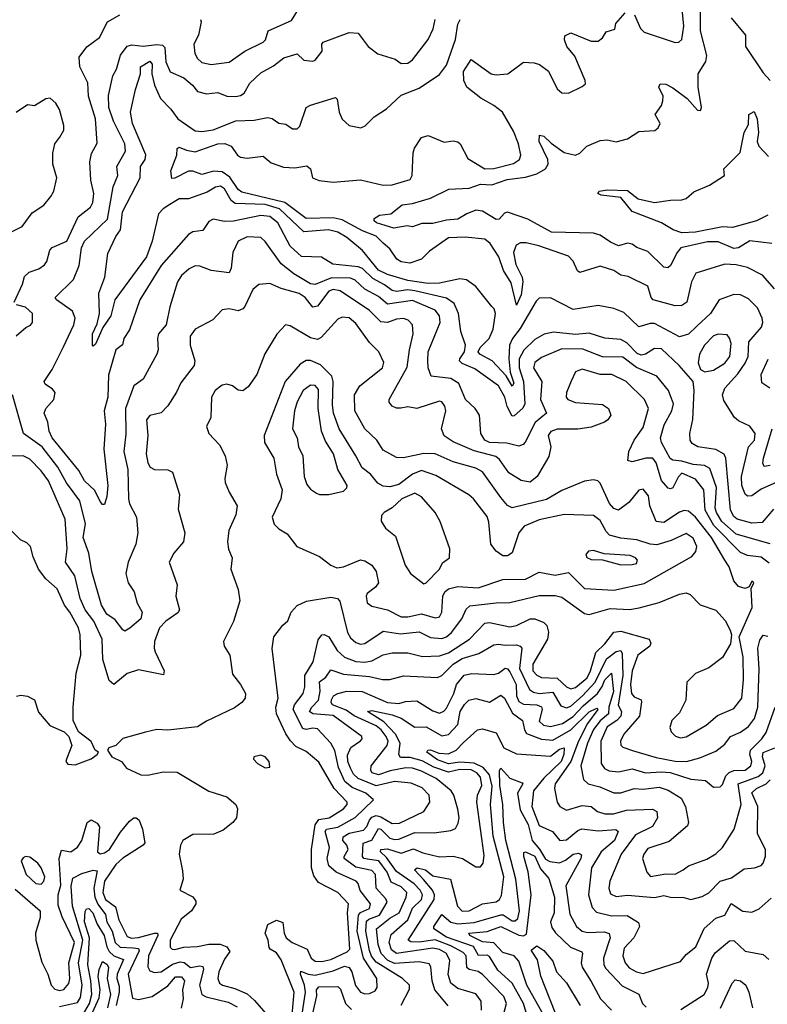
# Model space of a CAD drawing. Extents: x 1603745 to 1745082, y 385868 to 533966.
# Tile 444 of 646: x 1708190 to 1711493, y 450701 to 455054. Entities that reach past the tile are written whole.
import ezdxf

# ---------------------------------------------------------------- set-up
doc = ezdxf.new("R2010")
doc.units = 0

msp = doc.modelspace()

# ---------------------------------------------------------------- linework, layer by layer
at = {"layer": '0CON20XD'}
for points in [[(1710905.5, 455075.5), (1710931.9, 455015), (1710948.3, 454998.3), (1711085, 454952.5), (1711102.5, 454955), (1711115, 454966.7), (1711124.7, 455025), (1711106.9, 455205)], [(1708988.6, 455055), (1708991.9, 455045), (1708980, 454985), (1708959.7, 454945), (1708962.9, 454905), (1708975, 454882.1), (1708994.5, 454865), (1709035, 454856.1), (1709115, 454866.2), (1709184.8, 454915.2), (1709265, 454954.1), (1709276.2, 454965), (1709286.9, 455005), (1709390.4, 455049.6), (1709436, 455124)], [(1708165.8, 453805), (1708202.4, 453885), (1708211.3, 453918.7), (1708232.2, 453937.7), (1708275, 453951.8), (1708299.4, 453970.6), (1708310, 453985), (1708323.6, 454035), (1708333.3, 454046.7), (1708398.2, 454075), (1708448.3, 454181.7), (1708502.5, 454225), (1708512.4, 454245), (1708516.9, 454285), (1708504.6, 454345), (1708499.2, 454425), (1708507.4, 454462.6), (1708532.8, 454507.2), (1708524.8, 454615), (1708494.1, 454715), (1708491.3, 454775), (1708456.2, 454845), (1708452, 454888), (1708486.7, 454933.3), (1708542.5, 454975), (1708578, 455045), (1708632.5, 455075)], [(1709300.9, 454420.9), (1709355, 454401.9), (1709405, 454398.9), (1709457.7, 454407.7), (1709474.7, 454395), (1709482.9, 454355), (1709512.7, 454342.7), (1709575, 454335.7), (1709695, 454345.2), (1709795, 454322.3), (1709835, 454323.2), (1709915, 454348), (1709924.4, 454365.6), (1709928, 454465), (1709934.1, 454485.9), (1709965, 454532.5), (1709995, 454541.4), (1710065, 454512.2), (1710105, 454518.1), (1710125, 454514.3), (1710135.7, 454505), (1710170.3, 454440.3), (1710244.1, 454394.1), (1710285, 454395.6), (1710371.4, 454418.6), (1710397.7, 454435), (1710403.4, 454455), (1710393.7, 454505), (1710370.7, 454560.7), (1710322.2, 454645), (1710285, 454674.3), (1710226.7, 454706.7), (1710165.3, 454755), (1710152.7, 454785), (1710150.7, 454825), (1710185, 454877.1), (1710272.9, 454815), (1710295, 454810.5), (1710346.7, 454815), (1710415, 454865.5), (1710462.8, 454862.8), (1710486.2, 454855), (1710525.5, 454825.5), (1710565, 454748.8), (1710585, 454730), (1710615, 454728.8), (1710675, 454758), (1710689.1, 454770.9), (1710688.1, 454785), (1710642.2, 454892.2), (1710606.7, 454935), (1710597.1, 454965), (1710598.1, 454981.9), (1710625, 454995.8), (1710715, 454959.5), (1710745, 454959.5), (1710765, 454973.1), (1710780.5, 454999.5), (1710818.7, 455011.3), (1710823.3, 455036.7), (1710865, 455084.3)], [(1711512.5, 454065), (1711415, 454075.8), (1711365, 454045.6), (1711345, 454041.8), (1711275, 454071.2), (1711228.3, 454071.7), (1711110.5, 454045), (1711093.8, 454025), (1711065, 453966.5), (1711053.1, 453956.9), (1711035, 453959.6), (1710965, 454028.5), (1710916.3, 454046.3), (1710895, 454061.5), (1710875, 454065.3), (1710835, 454054.3), (1710800.5, 454070.5), (1710755, 454100.8), (1710725, 454110.7), (1710540, 454115), (1710435, 454172.3), (1710345, 454203.5), (1710331.2, 454198.8), (1710307.9, 454172.1), (1710295, 454170.6), (1710235, 454207.8), (1710205, 454211.8), (1710165, 454196.1), (1710125, 454171.3), (1710075, 454167.4), (1710015, 454152.9), (1709967.1, 454152.9), (1709925, 454137.9), (1709902.2, 454142.2), (1709842.3, 454132.3), (1709766.7, 454155), (1709755.7, 454165), (1709756.2, 454175), (1709780, 454190), (1709830, 454195), (1709880, 454235), (1709925, 454241.8), (1710004.7, 454265.3), (1710085.3, 454304.7), (1710175, 454308.7), (1710225, 454327.3), (1710275, 454323.7), (1710343.2, 454346.8), (1710425, 454356.9), (1710475, 454372.9), (1710513.3, 454395), (1710524.1, 454415), (1710522.9, 454435), (1710485.5, 454515), (1710486.1, 454543.9), (1710505, 454539.4), (1710537.7, 454507.7), (1710595, 454466.5), (1710645, 454454.5), (1710665, 454463.3), (1710695, 454494.4), (1710755, 454519.2), (1710785, 454522.5), (1710825, 454514.3), (1710875, 454527.5), (1710925, 454560), (1710995.7, 454564.3), (1711010, 454575), (1711020, 454595), (1710997.5, 454635), (1711025, 454673.8), (1711031.5, 454695), (1711033.3, 454715), (1711013.2, 454755), (1711019.1, 454770.9), (1711045, 454768.2), (1711075, 454752.2), (1711138.1, 454705), (1711185, 454654.2), (1711198.3, 454651.7), (1711202, 454665), (1711187.5, 454755), (1711186.9, 454815), (1711220.6, 454869.4), (1711225.2, 454894.8), (1711197.6, 455005), (1711198, 455105)], [(1708746.6, 454456.6), (1708688, 454595), (1708679.3, 454645), (1708701.2, 454745), (1708723.9, 454815), (1708723.5, 454845), (1708765, 454870), (1708775, 454856.7), (1708774.2, 454815), (1708785.5, 454765), (1708811.4, 454705), (1708858.2, 454658.2), (1708888.7, 454615), (1708965, 454561.9), (1708995, 454559.4), (1709045, 454566.6), (1709145, 454606.9), (1709225, 454610), (1709285, 454621.9), (1709305, 454616.7), (1709335, 454596.5), (1709365, 454591.5), (1709395, 454570.6), (1709415, 454571.4), (1709427, 454583), (1709456, 454665), (1709474, 454676), (1709585, 454710), (1709592.2, 454702.2), (1709601.9, 454645), (1709614.6, 454614.6), (1709645.5, 454585.5), (1709697.5, 454575), (1709716.7, 454585), (1709756, 454625), (1709810.4, 454659.6), (1709875, 454720.5), (1709955, 454750.4), (1710045, 454811.1), (1710075, 454852.5), (1710114.5, 454965.5), (1710125.4, 455034.6), (1710135.6, 455055)], [(1708796.2, 454943.8), (1708820.5, 454940.5), (1708830.8, 454930.9), (1708835, 454868), (1708855, 454822.7), (1708915, 454797.1), (1708952.7, 454765), (1708975.8, 454735.8), (1709015, 454726), (1709065, 454732), (1709105, 454715.9), (1709145, 454714.7), (1709165, 454718.3), (1709181, 454729), (1709206.5, 454773.5), (1709255, 454818.8), (1709310.4, 454849.6), (1709357.5, 454885), (1709415, 454903.1), (1709445, 454874.4), (1709485, 454870), (1709495.8, 454875), (1709525.6, 454914.4), (1709524.3, 454945), (1709530, 454955), (1709645, 454996.5), (1709685, 454994.2), (1709729.4, 454935), (1709772.4, 454902.4), (1709848.7, 454878.7), (1709875, 454859.4), (1709905, 454862.3), (1709925, 454876.7), (1709994.4, 454965.6), (1710017.2, 455012.7), (1710024.8, 455055.2)], [(1711332.6, 455062.6), (1711396.2, 454985), (1711396.4, 454935), (1711475, 454818.2), (1711504.7, 454785)], [(1711519.7, 452890.3), (1711469.5, 452830.5), (1711425, 452828.2), (1711360, 452845), (1711345, 452856.9), (1711330.3, 452885), (1711309.2, 453115), (1711302.5, 453132.5), (1711265, 453153.4), (1711186, 453166), (1711160.4, 453180.4), (1711151.5, 453195), (1711150.3, 453225), (1711164.1, 453285.9), (1711169.7, 453415), (1711164.6, 453454.6), (1711103.2, 453525), (1711025, 453598.4), (1710995, 453600.3), (1710954.2, 453575.8), (1710935, 453570.9), (1710918.4, 453578.4), (1710871.6, 453625), (1710845, 453639.8), (1710775, 453645.9), (1710705, 453668.6), (1710645, 453662.5), (1710548.3, 453671.7), (1710507, 453663), (1710465, 453639.7), (1710416.5, 453593.5), (1710396, 453555), (1710396, 453515), (1710415.7, 453455), (1710421, 453355), (1710413.2, 453336.8), (1710375, 453302.2), (1710365, 453300.6), (1710343.6, 453343.6), (1710333.3, 453385), (1710305, 453435.2), (1710201, 453511), (1710144.4, 453534.4), (1710132.8, 453545), (1710133.7, 453555), (1710154.8, 453585), (1710158.7, 453615), (1710138.5, 453675), (1710128.4, 453755), (1710109.4, 453799.4), (1710075, 453822.2), (1709935.2, 453855.2), (1709905, 453859.9), (1709855, 453852.5), (1709835, 453856.6), (1709802.1, 453882.1), (1709749.7, 453909.7), (1709705, 453953.7), (1709685, 453961.6), (1709572.6, 453972.6), (1709523.4, 454003.4), (1709435, 454006.5), (1709385, 454052.5), (1709329.8, 454155), (1709295, 454184.4), (1709255, 454188.2), (1709135, 454162.4), (1709095, 454162), (1709045, 454171.8), (1709025, 454161.4), (1708998.9, 454121.1), (1708955, 454116.5), (1708935, 454104.4), (1708815, 453966.9), (1708720.7, 453815), (1708675, 453683.3), (1708650.3, 453645), (1708643.4, 453616.6), (1708615, 453594.2), (1708581.7, 453481.7), (1708579.3, 453385), (1708563.5, 453325), (1708568.4, 453265), (1708562, 453155), (1708578.8, 452995), (1708575.5, 452945.5), (1708565, 452910), (1708555, 452911.2), (1708545, 452923.8), (1708522.2, 452972.2), (1708475.4, 453015), (1708450.5, 453060.5), (1708332.9, 453205), (1708319.3, 453235), (1708314.6, 453275), (1708298.5, 453315), (1708305.5, 453335), (1708340, 453375), (1708346.9, 453405), (1708335, 453420.9), (1708302, 453442), (1708297.8, 453455), (1708333, 453507), (1708381.2, 453605), (1708429.4, 453705), (1708434.2, 453735), (1708423.1, 453765), (1708351.8, 453815), (1708346.7, 453825), (1708426.8, 453905), (1708452.2, 453967.8), (1708463.4, 454045), (1708476.5, 454075), (1708578, 454172), (1708603.4, 454315), (1708624.1, 454365), (1708618.5, 454405), (1708656.9, 454473.1), (1708654.4, 454505), (1708604, 454605), (1708583.8, 454665), (1708582.1, 454717.9), (1708601.6, 454805), (1708617.1, 454835), (1708635, 454896.9), (1708665, 454936.2), (1708685, 454942.9), (1708735, 454936.5), (1708796.2, 454943.8)], [(1708145, 454111.1), (1708200, 454140), (1708245, 454199.2), (1708296, 454234), (1708327.8, 454272.2), (1708340.8, 454295), (1708353.3, 454355), (1708335.5, 454415.5), (1708336.4, 454463.6), (1708345.6, 454505), (1708367.5, 454535), (1708384.3, 454565), (1708384.2, 454585.8), (1708365, 454656.2), (1708349.2, 454685), (1708325, 454706.7), (1708305, 454703.3), (1708255, 454673.3), (1708225, 454676.7), (1708173.6, 454643.6)], [(1711495, 454189.1), (1711445.2, 454164.8), (1711338.8, 454135), (1711295, 454138.3), (1711174.8, 454115.2), (1711115, 454111.7), (1711076.2, 454125), (1711025.6, 454155.6), (1710896.4, 454206.4), (1710845, 454268.1), (1710758.7, 454278.7), (1710744, 454285), (1710749.2, 454295), (1710785, 454301.1), (1710875, 454299.2), (1710922.1, 454262.1), (1710995, 454245.7), (1711065, 454256.2), (1711115, 454256.8), (1711135, 454263.8), (1711167.7, 454292.3), (1711237.4, 454322.6), (1711304, 454365), (1711300, 454395), (1711373.2, 454466.8), (1711391.2, 454555), (1711410.3, 454589.7), (1711410.5, 454635), (1711435, 454647.5), (1711447.3, 454615), (1711454.3, 454555), (1711447.9, 454515), (1711454.8, 454494.8), (1711498.7, 454448.7)], [(1711523.9, 453863.9), (1711471.1, 453925), (1711405, 453958.7), (1711355, 453970.2), (1711305, 453973.1), (1711176.8, 453933.2), (1711157.8, 453895), (1711137.1, 453805), (1711115, 453790.4), (1711085, 453788.4), (1710989.1, 453815), (1710979.7, 453825), (1710965, 453875.5), (1710877.9, 453917.9), (1710845, 453923.8), (1710814, 453945), (1710755, 453963.8), (1710665, 453935.6), (1710653.9, 453943.9), (1710635, 453985.8), (1710615, 454007.8), (1710483.8, 454053.8), (1710427.8, 454067.8), (1710402, 454068), (1710383.3, 454056.7), (1710371.4, 454025), (1710381.1, 453971.1), (1710409.1, 453915), (1710412.9, 453895), (1710405, 453837.5), (1710385, 453791.2), (1710361, 453891), (1710327, 453945), (1710306.1, 454006.1), (1710268.7, 454065), (1710245, 454082.9), (1710157.8, 454092.2), (1710085, 454090), (1709999.7, 454030.3), (1709965.3, 453994.7), (1709913.1, 453976.9), (1709875, 453983.4), (1709855.3, 453995), (1709825, 454041.4), (1709796.1, 454066.1), (1709765, 454097.2), (1709705, 454120.3), (1709615, 454169.6), (1709575, 454177.6), (1709455, 454174.9), (1709361.1, 454245), (1709171.1, 454291.1), (1709155, 454303.8), (1709118.3, 454358.3), (1709085, 454380.5), (1709046.4, 454383.6), (1708995, 454370), (1708955, 454384.4), (1708935, 454384.5), (1708875, 454353.1), (1708862.1, 454352.1), (1708857.3, 454385), (1708883.6, 454455), (1708885.8, 454484.2), (1708895, 454490.8), (1708926.7, 454476.7), (1708965, 454469.8), (1709064.7, 454505.3), (1709096.4, 454506.4), (1709124.1, 454494.1), (1709152.1, 454455), (1709165, 454446.2), (1709195, 454441.4), (1709265, 454451.1), (1709300.9, 454420.9)], [(1711535, 453010), (1711465, 452978.3), (1711425, 452949.1), (1711405, 452947.5), (1711395, 452956.2), (1711379.5, 452995), (1711378.3, 453035), (1711410.3, 453165), (1711436.2, 453195), (1711438.8, 453225), (1711416.2, 453256.2), (1711365, 453280.4), (1711348.5, 453295), (1711300.9, 453370.9), (1711294.6, 453395), (1711305.3, 453425), (1711362.1, 453487.9), (1711394.4, 453535), (1711407.6, 453565), (1711410.6, 453629.4), (1711466.4, 453695), (1711472.9, 453715), (1711470, 453735), (1711449.3, 453779.3), (1711410.3, 453820.3), (1711375, 453838), (1711345, 453839.3), (1711280, 453815), (1711242, 453755), (1711181.6, 453698.4), (1711145, 453663.3), (1711105, 453652.2), (1710995, 453710.3), (1710975, 453710.8), (1710925, 453696.1), (1710859.5, 453759.5), (1710815, 453777.3), (1710745, 453789.6), (1710635, 453772.3), (1710535, 453824.4), (1710485, 453822.2), (1710471.2, 453808.8), (1710400.8, 453689.2), (1710367.7, 453645), (1710354.2, 453615), (1710350.3, 453555), (1710356.1, 453496.1), (1710373.1, 453446.9), (1710365, 453433.4), (1710339.3, 453479.3), (1710277, 453545), (1710223.3, 453575), (1710215.7, 453585), (1710224.8, 453605), (1710263.4, 453645), (1710281.5, 453685), (1710291.8, 453755), (1710285.6, 453775), (1710275.4, 453785.4), (1710204.5, 453875), (1710163.9, 453903.9), (1710135, 453908.8), (1710045, 453889), (1709995, 453887.7), (1709905, 453900.6), (1709815, 453927.9), (1709775, 453947.2), (1709703.7, 454033.7), (1709635, 454090.9), (1709595.6, 454115), (1709554.8, 454125.2), (1709445, 454115.6), (1709338.3, 454218.2), (1709275, 454237.5), (1709141.4, 454241.4), (1709124.1, 454254.1), (1709095, 454305.9), (1709077.2, 454317.2), (1709055, 454313.1), (1709018.1, 454291.9), (1708935, 454261.3), (1708895, 454261.9), (1708852.9, 454237.1), (1708823, 454217), (1708803.7, 454195), (1708775.7, 454075), (1708750, 454005), (1708610.3, 453815), (1708591.8, 453745), (1708557.4, 453692.6), (1708525, 453620), (1708515, 453610), (1708512, 453615), (1708511.4, 453665), (1708531.5, 453708.5), (1708542.3, 453755), (1708540, 453845), (1708566.6, 453915), (1708579.2, 454020.8), (1708614.1, 454095), (1708634.8, 454125.2), (1708644.4, 454205), (1708721.9, 454355), (1708724.1, 454405), (1708744.2, 454435), (1708746.6, 454456.6)], [(1711505, 452736.5), (1711355, 452779.1), (1711292.2, 452835), (1711267.9, 452875), (1711262.9, 452895), (1711267.9, 452985), (1711239.2, 453069.2), (1711215, 453083), (1711165, 453086.9), (1711115, 453102.5), (1711075, 453106.7), (1711064.3, 453114.3), (1711024.7, 453185), (1711021.1, 453205), (1711037.1, 453262.9), (1711071.6, 453325), (1711078.4, 453355), (1711056.2, 453415), (1711005, 453478.2), (1710915, 453516.4), (1710855, 453561.2), (1710765, 453562.7), (1710677.2, 453597.2), (1710585, 453599.1), (1710495, 453561), (1710465, 453537.9), (1710460.5, 453515), (1710496.2, 453455), (1710490.5, 453375), (1710517.7, 453315), (1710467.2, 453272.8), (1710423.2, 453186.8), (1710414.3, 453175.7), (1710395, 453168), (1710341.8, 453181.8), (1710265, 453184), (1710244.5, 453195), (1710226.7, 453225), (1710221.5, 453305), (1710202.2, 453335), (1710159.7, 453375), (1710130, 453445), (1710095, 453468.1), (1710008, 453478), (1709994.2, 453514.2), (1709993.3, 453545), (1709994.7, 453585), (1710048, 453715), (1710043.8, 453745), (1710025, 453769.3), (1709925, 453812.1), (1709815, 453795.6), (1709775, 453830.4), (1709715, 453861.9), (1709672.6, 453902.6), (1709651.6, 453911.6), (1709567.8, 453912.2), (1709495, 453883), (1709475, 453885.6), (1709400.9, 453930.9), (1709344.3, 453974.3), (1709275, 454073.5), (1709255, 454090.4), (1709195, 454094.1), (1709155.7, 454074.3), (1709131.1, 454025), (1709124.7, 453955), (1709115, 453934.6), (1709035, 453944.8), (1708985, 453964.2), (1708965, 453966), (1708938.1, 453951.9), (1708905, 453922.7), (1708887.3, 453895), (1708853.6, 453785), (1708836.6, 453705), (1708803.1, 453665), (1708798.5, 453645), (1708802.3, 453595), (1708796.2, 453575), (1708735.6, 453465), (1708693.5, 453435), (1708657, 453335), (1708659.1, 453220.9), (1708650, 453145), (1708667.8, 453065), (1708670.7, 452935), (1708675, 452914), (1708705.4, 452855), (1708711.2, 452785), (1708703.3, 452735), (1708669.7, 452655), (1708659.4, 452605), (1708668.8, 452565), (1708696.2, 452525), (1708708.9, 452475), (1708730.5, 452435), (1708724.3, 452405), (1708676.4, 452363.6), (1708655, 452350), (1708645, 452356), (1708611.1, 452401.1), (1708575, 452425.4), (1708551.9, 452465), (1708508.6, 452615), (1708495.2, 452695), (1708469.5, 452765), (1708481, 452825), (1708455, 452926.6), (1708396.2, 453006.2), (1708359, 453075), (1708288.4, 453165), (1708206.2, 453225), (1708157.5, 453395)], [(1711501.5, 452651.5), (1711465, 452678.4), (1711405, 452684.7), (1711375, 452698.4), (1711257.1, 452817.1), (1711218.3, 452885), (1711212.1, 452975), (1711175, 453022.9), (1711115, 453048.6), (1711098.5, 453031.5), (1711076, 452984), (1711065, 452979.6), (1711055, 452983.3), (1711025, 453016.9), (1711001.4, 453095), (1710986.4, 453115), (1710956, 453116), (1710895, 453099.2), (1710877.1, 453105), (1710880.4, 453145), (1710904.6, 453195), (1710945, 453251.4), (1710967.8, 453335), (1710949.6, 453375), (1710869.6, 453455), (1710805.2, 453485.2), (1710755, 453485.7), (1710675, 453509.5), (1710645, 453496.4), (1710626.5, 453456.5), (1710605.4, 453405), (1710604.7, 453385), (1710611.5, 453375), (1710645, 453361), (1710765, 453352.2), (1710790.6, 453335), (1710801.4, 453305), (1710788.6, 453285), (1710774, 453275), (1710715, 453252.3), (1710655, 453244.1), (1710565, 453244.3), (1710536, 453234), (1710524.7, 453215), (1710536.8, 453165), (1710527.6, 453122.4), (1710475.7, 453034.3), (1710445, 453009.1), (1710405, 453017.1), (1710350.3, 453050.3), (1710309.4, 453109.4), (1710293.1, 453123.1), (1710197.2, 453147.2), (1710105, 453187.8), (1710064.4, 453214.4), (1710053.5, 453245), (1710072.1, 453325), (1710067.9, 453345), (1710055, 453364.2), (1710045, 453367.5), (1709945, 453334.7), (1709905, 453341.9), (1709873.5, 453336.5), (1709855, 453336.2), (1709835, 453345.6), (1709822.4, 453362.4), (1709822.7, 453375), (1709902.2, 453517.8), (1709911.5, 453595), (1709928.8, 453665), (1709925.3, 453705.3), (1709905.6, 453725), (1709885, 453732.8), (1709855, 453730.6), (1709815, 453714.7), (1709785, 453718.4), (1709735, 453768.2), (1709605.5, 453855.5), (1709575, 453860.5), (1709555, 453853.9), (1709505, 453787.8), (1709485, 453782.3), (1709450.5, 453825), (1709425, 453844), (1709345, 453865.8), (1709295, 453887.7), (1709246.4, 453883.6), (1709219.2, 453860.8), (1709185, 453785.6), (1709175, 453775.5), (1709155, 453767.3), (1709115, 453776.2), (1709085, 453771.8), (1709042.9, 453727.1), (1708965.4, 453685), (1708942.3, 453655), (1708942.3, 453615), (1708963.8, 453545), (1708960, 453525), (1708901.6, 453448.4), (1708883, 453407), (1708843.8, 453346.2), (1708814.7, 453315.3), (1708765, 453303.8), (1708749.7, 453285), (1708756.2, 453216.2), (1708748.4, 453135), (1708755.2, 453095.2), (1708766.3, 453076.3), (1708785, 453065.4), (1708845, 453064.4), (1708865, 453053.3), (1708895.5, 452955), (1708890.6, 452890.6), (1708920, 452785), (1708913.5, 452745), (1708870.6, 452695), (1708850.8, 452655), (1708885.6, 452555), (1708879.5, 452505), (1708896.2, 452445), (1708888, 452432), (1708835, 452394.2), (1708807.8, 452365), (1708784.7, 452305), (1708783.2, 452275), (1708788.9, 452258.9), (1708827.5, 452175), (1708825, 452158), (1708715, 452179.2), (1708665, 452163.5), (1708605, 452114.4), (1708585, 452132.2), (1708556.7, 452225), (1708553.7, 452315), (1708516.8, 452395), (1708479.5, 452445), (1708456.7, 452495), (1708434, 452595), (1708392.2, 452655), (1708400, 452715), (1708390, 452845), (1708316.4, 453015), (1708285, 453059.6), (1708235, 453111.3), (1708205, 453125.3), (1708145, 453124.1)], [(1708173.6, 453656.4), (1708216.4, 453693.6), (1708236.9, 453703.1), (1708245.8, 453715), (1708245.7, 453755), (1708215, 453783.3), (1708175, 453792.9)], [(1709393.3, 450655), (1709401.8, 450755), (1709345, 450897.1), (1709325, 450928.5), (1709296.2, 450945), (1709292.7, 450952.7), (1709288, 450985), (1709273.8, 451015), (1709286.1, 451053.9), (1709325, 451073.3), (1709353, 451063), (1709358.9, 451015), (1709367.8, 450995), (1709393.6, 450975), (1709459.3, 450945), (1709478.1, 450905), (1709495, 450891.3), (1709525, 450889.9), (1709565, 450898.7), (1709637.3, 450932.7), (1709648, 450945), (1709638.4, 451105), (1709643.1, 451145), (1709595.5, 451195.5), (1709510.1, 451240.1), (1709489.1, 451269.1), (1709479.3, 451305), (1709479.6, 451385), (1709495.4, 451495), (1709511.8, 451518.2), (1709556.9, 451525), (1709620.3, 451565), (1709636.4, 451585), (1709636.3, 451595), (1709579.6, 451655), (1709511, 451771), (1709455, 451818.5), (1709410.3, 451840.3), (1709385.6, 451865.6), (1709365, 451896.9), (1709324.6, 451985), (1709321.5, 452015), (1709331.3, 452055), (1709305.7, 452274.3), (1709312, 452325), (1709352.5, 452377.5), (1709375, 452396.7), (1709389.2, 452435), (1709416.4, 452463.6), (1709457.1, 452482.9), (1709565, 452501.6), (1709594, 452495), (1709603.6, 452483.6), (1709637.6, 452345), (1709651.4, 452321.4), (1709675, 452301.2), (1709695, 452293.3), (1709715, 452295.9), (1709795, 452350.9), (1709871.8, 452338.2), (1709955, 452347.2), (1710005, 452322.6), (1710055, 452318.3), (1710075, 452325.3), (1710097.1, 452345), (1710143.8, 452405), (1710162.2, 452447.8), (1710177.9, 452462.1), (1710295, 452476.3), (1710355, 452476.8), (1710485, 452507.9), (1710555, 452508.8), (1710585, 452501.6), (1710685, 452428.5), (1710705, 452424.5), (1710798.8, 452451.2), (1710884.1, 452445.9), (1710926.9, 452453.1), (1711015, 452477.9), (1711105, 452514.6), (1711135, 452520), (1711152.5, 452512.5), (1711196.8, 452466.8), (1711265, 452442.9), (1711307.2, 452397.2), (1711328.6, 452355), (1711334.3, 452335), (1711330.8, 452295), (1711295.4, 452234.6), (1711235, 452189.2), (1711175, 452164.2), (1711136.9, 452125), (1711132.3, 452045), (1711105, 451990), (1711070.6, 451955), (1711062.2, 451925), (1711067.5, 451905), (1711086.6, 451886.6), (1711108.9, 451878.9), (1711135, 451882.9), (1711222.5, 451935), (1711272.7, 451977.3), (1711345, 452009.1), (1711380.9, 452055), (1711388, 452135), (1711386, 452236), (1711367.8, 452325), (1711425.2, 452454.8), (1711421.2, 452538.8), (1711433.8, 452565), (1711425, 452572), (1711412.7, 452547.3), (1711395, 452538.5), (1711365, 452547.5), (1711345, 452573.1), (1711324.8, 452635), (1711305, 452664), (1711246.1, 452765), (1711175, 452854.8), (1711145, 452881.1), (1711125, 452884), (1711105, 452877), (1711035, 452830.3), (1711001.9, 452835), (1710974, 452905), (1710968.6, 452948.6), (1710945, 452978.1), (1710925, 452974.4), (1710880.4, 452919.6), (1710835, 452885.8), (1710815, 452893.3), (1710795, 452915.6), (1710754.3, 453005), (1710744.5, 453014.5), (1710725, 453018.9), (1710685, 453013.6), (1710585, 452973.1), (1710517, 452933), (1710365, 452895.4), (1710345, 452906.1), (1710315, 452940.9), (1710235, 453055.3), (1710205, 453071.9), (1710105, 453098.7), (1710024.8, 453134.8), (1709975, 453136.3), (1709885, 453116.5), (1709855, 453118.5), (1709795, 453150.6), (1709768.1, 453195), (1709714.5, 453245), (1709671.1, 453325), (1709668.9, 453395), (1709691.8, 453435), (1709793.3, 453515), (1709798.8, 453538.8), (1709776.2, 453585), (1709735, 453626.7), (1709675, 453710.3), (1709645, 453735.3), (1709615, 453738.2), (1709595, 453729.2), (1709521.5, 453648.5), (1709505, 453640), (1709475, 453647), (1709385, 453701.1), (1709364.5, 453705.5), (1709326.4, 453663.6), (1709273.4, 453576.6), (1709236.9, 453485), (1709198.7, 453431.3), (1709175, 453412.5), (1709155.7, 453415.7), (1709130, 453435), (1709105, 453442.9), (1709085, 453438.1), (1709052.9, 453415), (1709036.7, 453385), (1709034.4, 453295), (1709015.8, 453255), (1709025, 453224), (1709072.5, 453175), (1709097.8, 453125), (1709106.9, 453085), (1709095.6, 453025), (1709098, 453008), (1709114.6, 452964.6), (1709150, 452905), (1709145.4, 452864.6), (1709113.1, 452795), (1709107.8, 452745), (1709112.8, 452712.8), (1709128.1, 452675), (1709123.3, 452625), (1709155.4, 452535.4), (1709163.1, 452485), (1709135, 452393.3), (1709090, 452305), (1709093.8, 452285), (1709117.5, 452245), (1709130.6, 452160.6), (1709166, 452115), (1709187.5, 452075), (1709186, 452055), (1709171.2, 452035), (1709138.1, 452011.9), (1709015, 451952.9), (1708975, 451927.3), (1708845, 451912.9), (1708795, 451916.4), (1708745.6, 451904.4), (1708645, 451875.7), (1708614.4, 451845.6), (1708583.3, 451835), (1708577.5, 451825), (1708597.5, 451795), (1708640, 451775), (1708661.2, 451745), (1708725.6, 451715.6), (1708755, 451713.5), (1708825, 451729.5), (1708885, 451726.7), (1709025, 451642.7), (1709105, 451618.9), (1709144, 451585), (1709152, 451565), (1709147.5, 451525), (1709132, 451505), (1709088.7, 451471.3), (1709047.3, 451452.7), (1708955, 451451.8), (1708910.6, 451425), (1708900.6, 451405), (1708894.4, 451365), (1708908.8, 451291.2), (1708912, 451255), (1708897.5, 451205), (1708955, 451176), (1708967.6, 451157.6), (1708968.6, 451145), (1708949.4, 451115), (1708902.9, 451077.1), (1708854.8, 450985), (1708855, 450954.2), (1708862.9, 450945), (1708875, 450942.8), (1708915, 450954.4), (1708975, 450956.7), (1709025, 450966.4), (1709075, 450966.7), (1709105.5, 450955.5), (1709118, 450935), (1709095, 450900.6), (1709070, 450845), (1709064.7, 450815), (1709072.9, 450795), (1709085.8, 450785), (1709140.8, 450770.8), (1709195, 450747.5), (1709227.8, 450717.8), (1709316.9, 450615)], [(1711216.7, 453496.7), (1711255, 453504), (1711304.7, 453535), (1711326.8, 453565), (1711332.6, 453622.6), (1711326, 453646), (1711315, 453660), (1711275, 453663.2), (1711255, 453656.5), (1711214.9, 453615.1), (1711193.8, 453575), (1711186.9, 453536.9), (1711197.7, 453507.7), (1711216.7, 453496.7)], [(1711504.3, 453425), (1711469.1, 453449.1), (1711465.3, 453485), (1711496.4, 453553.6)], [(1710025, 452409.5), (1710045, 452413.6), (1710054.2, 452435), (1710058.7, 452505), (1710068.8, 452525), (1710085, 452537.5), (1710125, 452548.4), (1710215, 452542.8), (1710325, 452578.7), (1710425, 452579.8), (1710485, 452611.7), (1710555, 452598.7), (1710615, 452610.6), (1710685, 452539), (1710815, 452532.1), (1710949.3, 452560.7), (1711158.7, 452681.3), (1711177.3, 452702.7), (1711182.1, 452725), (1711165, 452761.3), (1711135, 452782.8), (1711068, 452752), (1711005, 452732.5), (1710975, 452735.2), (1710916.2, 452753.8), (1710845, 452761.5), (1710795, 452774.8), (1710780.5, 452790.5), (1710755, 452839.7), (1710725, 452862.4), (1710595, 452865.9), (1710485, 452842.8), (1710418.2, 452815), (1710394.6, 452785.4), (1710365, 452696.9), (1710345, 452683.2), (1710325, 452683.4), (1710294.6, 452705), (1710271.6, 452735), (1710263, 452833), (1710255, 452856.9), (1710195.4, 452935), (1710173.8, 452953.8), (1710028.7, 453038.7), (1709965, 453061.5), (1709925, 453044.3), (1709865, 452999), (1709825, 452988.8), (1709795, 452991.6), (1709772.3, 453005), (1709739.7, 453045), (1709703.2, 453073.2), (1709675, 453126.2), (1709601.7, 453245), (1709576.8, 453315), (1709571.8, 453351.8), (1709575.2, 453455), (1709568.5, 453478.5), (1709518.4, 453528.4), (1709475, 453547.7), (1709455, 453546.9), (1709428.6, 453531.4), (1709362.2, 453455), (1709269.2, 453215), (1709271.5, 453185), (1709313.3, 453115), (1709324.7, 453045), (1709350, 452975), (1709343.6, 452935), (1709305.6, 452855), (1709313.6, 452823.6), (1709335, 452802.5), (1709370.9, 452780.9), (1709413.8, 452725), (1709515, 452680.9), (1709565, 452641.8), (1709590.5, 452630.5), (1709620.8, 452635), (1709695, 452666.4), (1709715, 452661.9), (1709745, 452643.1), (1709764.6, 452615), (1709775.3, 452565), (1709762.1, 452545), (1709725, 452516.5), (1709720, 452505), (1709725, 452475.8), (1709745, 452460.5), (1709815, 452445.4), (1709875, 452413.5), (1709905, 452413.4), (1709965, 452427.3), (1710025, 452409.5)], [(1709515, 452954.6), (1709555, 452954.6), (1709620.2, 452969.8), (1709635, 452983.8), (1709636.4, 452995), (1709594.7, 453064.7), (1709575.9, 453135), (1709541.2, 453191.2), (1709522.5, 453235), (1709508.9, 453335), (1709509.5, 453419.5), (1709495, 453436.2), (1709475, 453437.9), (1709441.8, 453415), (1709415.3, 453365), (1709403.8, 453325), (1709394.6, 453245), (1709415.6, 453205), (1709421.1, 453165), (1709440.8, 453125), (1709446.5, 453035), (1709458.8, 452998.8), (1709475, 452978.1), (1709500.5, 452960.5), (1709515, 452954.6)], [(1711505, 453082.5), (1711478.6, 453078.6), (1711473, 453093), (1711475.5, 453115), (1711514.8, 453245)], [(1709975, 452560), (1709985, 452564), (1710044.3, 452625), (1710057.9, 452652.1), (1710088.8, 452675), (1710090.8, 452715), (1710047.5, 452835), (1710025.6, 452875), (1709964.4, 452945), (1709935, 452960.4), (1709877.7, 452935), (1709835, 452895.9), (1709800.6, 452875), (1709788.6, 452861.4), (1709787.4, 452837.4), (1709806, 452806), (1709850.4, 452770.4), (1709893, 452643), (1709916, 452605), (1709975, 452560)], [(1708175, 452063.3), (1708195, 452068), (1708225, 452063.8), (1708255, 452046.7), (1708273, 451993), (1708323.4, 451933.4), (1708385.8, 451905.8), (1708406.7, 451885), (1708420, 451845), (1708396, 451785), (1708394.3, 451774.3), (1708402.2, 451762.2), (1708435, 451759.4), (1708505, 451786), (1708532.5, 451805), (1708537.5, 451815), (1708522.5, 451825), (1708505, 451863.3), (1708450, 451905), (1708426.2, 451955), (1708425.8, 452015), (1708440, 452165), (1708460.4, 452245), (1708456.6, 452335), (1708449.7, 452365), (1708411.9, 452435), (1708388.1, 452465), (1708355, 452538.1), (1708305, 452582.5), (1708273.6, 452625), (1708248.7, 452678.7), (1708237.1, 452725), (1708221.1, 452741.1), (1708193.8, 452755), (1708155, 452792.5)], [(1710845, 452644.4), (1710895, 452644.6), (1710915, 452650), (1710919.2, 452665), (1710910.8, 452675), (1710886.7, 452685), (1710772, 452692), (1710725, 452707.5), (1710703.3, 452705), (1710690.7, 452689.3), (1710696.1, 452676.1), (1710715, 452668), (1710765, 452666.2), (1710845, 452644.4)], [(1709645, 450864.2), (1709656.9, 450845), (1709673.6, 450783.6), (1709695, 450754.7), (1709715, 450747.1), (1709735, 450748.4), (1709759.6, 450760.4), (1709769.7, 450775), (1709768.1, 450815), (1709709.1, 450905), (1709680.2, 451025), (1709686.3, 451095), (1709695, 451106.9), (1709735.6, 451124.4), (1709739.4, 451145), (1709694, 451204), (1709685.2, 451235), (1709676.6, 451245), (1709587.5, 451285), (1709555, 451313.1), (1709548.8, 451345), (1709558.1, 451395), (1709539.5, 451465), (1709545, 451476), (1709595, 451483.6), (1709672.6, 451527.4), (1709752.2, 451605), (1709719.7, 451635), (1709659.2, 451659.2), (1709626.2, 451686.2), (1709597.9, 451747.9), (1709582.7, 451822.7), (1709565, 451855.4), (1709505, 451919.5), (1709485, 451922.5), (1709455, 451916.2), (1709441, 451921), (1709398, 452005), (1709404.5, 452025), (1709442.5, 452075), (1709449.8, 452105), (1709449.4, 452155), (1709486.8, 452215), (1709508.3, 452311.7), (1709525, 452334.5), (1709535, 452336.5), (1709555, 452325.5), (1709592.3, 452265), (1709625, 452236.1), (1709675, 452216.8), (1709715, 452213.2), (1709745, 452219), (1709795, 452246.4), (1709834.7, 452255.3), (1709905, 452255.3), (1709969, 452239), (1710045, 452240.9), (1710085, 452254.8), (1710177.2, 452315), (1710245, 452386.6), (1710265, 452388.4), (1710355, 452369.6), (1710385, 452375.6), (1710444.6, 452404.6), (1710466.2, 452405), (1710505, 452389.6), (1710518.8, 452375), (1710526.2, 452346.2), (1710521.7, 452315), (1710457.3, 452205), (1710457.3, 452175), (1710475, 452155.7), (1710495, 452145.2), (1710565, 452143), (1710605, 452103.9), (1710625, 452096), (1710645, 452101.2), (1710696.7, 452145), (1710712.3, 452175), (1710735, 452256.5), (1710774.7, 452295), (1710814.2, 452345.8), (1710845, 452351.3), (1710970.6, 452315), (1710977.9, 452297.9), (1710973.6, 452285), (1710921.1, 452245), (1710895.2, 452175), (1710889, 452115), (1710893, 452075), (1710905, 452060.6), (1710935, 452046.4), (1710937.6, 452037.6), (1710928.4, 451975), (1710858.9, 451895), (1710844.5, 451864.5), (1710846.3, 451846.3), (1710855, 451837.8), (1710901.6, 451821.6), (1711001.7, 451791.7), (1711085, 451775.9), (1711136, 451775), (1711195, 451790.5), (1711265, 451820.3), (1711305, 451851.2), (1711329.5, 451885), (1711375, 451904.6), (1711410.3, 451929.7), (1711436.6, 451965), (1711451, 452015), (1711456.4, 452183.6), (1711451.4, 452275), (1711459.5, 452310.5), (1711475, 452332.9), (1711495, 452329.2)], [(1709875, 450697.3), (1709912.6, 450767.4), (1709911.5, 450785), (1709880.4, 450815), (1709765, 450887.9), (1709744.4, 450914.4), (1709735, 450939.1), (1709718.6, 451025), (1709721.9, 451068.1), (1709732, 451078), (1709778.9, 451095), (1709813.1, 451153.1), (1709807.7, 451167.7), (1709764.4, 451215), (1709762.3, 451275), (1709745, 451293.3), (1709675, 451307), (1709624, 451345), (1709623.5, 451355), (1709641.6, 451385), (1709635.7, 451405), (1709617.8, 451425), (1709618.2, 451441.8), (1709645, 451457), (1709708.8, 451471.2), (1709723.6, 451486.4), (1709734.9, 451515), (1709745, 451528.9), (1709765, 451536.2), (1709785, 451530.5), (1709835, 451499.7), (1709867.9, 451502.1), (1709975.9, 451554.1), (1710001.9, 451595), (1709998.8, 451625), (1709968.2, 451658.2), (1709919.4, 451679.4), (1709845, 451686.5), (1709765, 451666.5), (1709685, 451699), (1709665, 451719), (1709650.6, 451745), (1709639.7, 451775), (1709637.7, 451802.3), (1709653.4, 451836.6), (1709695, 451866), (1709702.5, 451875), (1709700.8, 451885), (1709575, 451978.5), (1709484.6, 451984.6), (1709470.4, 451995), (1709480, 452015), (1709509.3, 452045), (1709516.6, 452085), (1709515, 452126.1), (1709542.9, 452147.1), (1709565, 452180), (1709620.2, 452160.2), (1709735, 452149.6), (1709792.4, 452137.6), (1709825, 452137.6), (1709885, 452153.2), (1710035, 452145.3), (1710054.8, 452155.2), (1710105, 452204.4), (1710145, 452229.2), (1710218.2, 452251.8), (1710285, 452289.7), (1710305, 452293.8), (1710335, 452288.1), (1710385, 452290.3), (1710401.1, 452285), (1710407.8, 452275), (1710398.2, 452185), (1710442.6, 452092.6), (1710460.5, 452080.5), (1710485, 452075.5), (1710545, 452081.2), (1710580.9, 452020.9), (1710605, 452012), (1710625, 452019.5), (1710676.7, 452065), (1710732.2, 452125), (1710781.7, 452228.3), (1710825, 452260), (1710845, 452265.4), (1710851.9, 452251.9), (1710854.3, 452155), (1710834.2, 452024.2), (1710848.1, 451995), (1710845.4, 451975), (1710828.3, 451955), (1710785, 451927.4), (1710758, 451865), (1710758.6, 451765), (1710772.9, 451742.9), (1710793.8, 451733.8), (1710835, 451728.8), (1710895, 451742), (1710955, 451723.8), (1711025, 451729.4), (1711064.2, 451725.8), (1711155, 451696.9), (1711220.3, 451690.3), (1711255, 451660.6), (1711285, 451662.5), (1711295, 451672.5), (1711309, 451711), (1711323.8, 451726.2), (1711345.3, 451734.7), (1711395, 451736), (1711419.8, 451755), (1711423.7, 451775), (1711415.5, 451805), (1711417.8, 451825), (1711468.8, 451875), (1711487.3, 451902.7), (1711527.1, 452015)], [(1710083.2, 450695), (1710024.4, 450765), (1710012.1, 450805), (1710006.7, 450866.7), (1709999.5, 450879.5), (1709955, 450888.7), (1709845, 450881.9), (1709815, 450896.3), (1709786.8, 450925), (1709773.6, 450965), (1709765.5, 451035), (1709825, 451081.3), (1709866.2, 451105), (1709897.8, 451175), (1709899.6, 451195), (1709875, 451220.2), (1709830.7, 451240.7), (1709813.7, 451285), (1709776.3, 451335), (1709735, 451341.4), (1709710.7, 451345), (1709704, 451354), (1709707, 451413), (1709745, 451426.1), (1709775, 451477.6), (1709785, 451474.8), (1709825, 451435.4), (1709845, 451429), (1709865, 451431.1), (1709935, 451460.6), (1710021.2, 451458.8), (1710095, 451470), (1710115, 451478.8), (1710127.5, 451502.5), (1710130.9, 451525), (1710125, 451563.8), (1710107.6, 451625), (1710095.4, 451645), (1710029.8, 451699.8), (1709965, 451731.7), (1709925, 451744.9), (1709895.9, 451745.9), (1709827, 451733), (1709775, 451715.6), (1709747.3, 451725), (1709740.6, 451735), (1709742.2, 451755), (1709813.8, 451845), (1709817.2, 451865), (1709809.1, 451885), (1709787.1, 451915), (1709765, 451931.9), (1709666.8, 451976.8), (1709631.6, 452001.6), (1709572.2, 452025), (1709565.2, 452035), (1709567.3, 452047.3), (1709576.9, 452065), (1709595, 452075.5), (1709635, 452085.4), (1709703.2, 452083.2), (1709815, 452034.8), (1709865, 452030.5), (1709895, 452039.7), (1709945, 452043.3), (1710015, 451998.1), (1710045, 451988.8), (1710063.7, 451996.3), (1710075, 452010), (1710107.2, 452075), (1710119.8, 452115), (1710154.2, 452155.8), (1710186.6, 452163.4), (1710285, 452158.8), (1710305, 452165.3), (1710335, 452187.5), (1710345, 452184.6), (1710355, 452170.3), (1710382.7, 452115), (1710384.9, 452065), (1710395, 452039.7), (1710415, 452027.3), (1710474.6, 452024.6), (1710495, 452016.4), (1710498.5, 452005), (1710485, 451953.3), (1710503.8, 451935), (1710535, 451929.5), (1710587.8, 451942.2), (1710635, 451972.9), (1710678.8, 452021.2), (1710742.2, 452075), (1710763.9, 452106.1), (1710775.1, 452134.9), (1710805, 452164.3), (1710813.5, 452083.5), (1710792.1, 452015), (1710791.4, 451985), (1710755, 451954.9), (1710725, 451916.6), (1710698.6, 451855), (1710668.9, 451755), (1710681.2, 451695), (1710701.4, 451675), (1710752.3, 451662.3), (1710815, 451635.3), (1710845, 451635.7), (1710905, 451654.4), (1710945, 451652.2), (1711015, 451660.7), (1711055, 451648.1), (1711111.7, 451611.7), (1711131.8, 451575), (1711144.7, 451505), (1711139.5, 451490.5), (1711059.6, 451420.4), (1710965, 451389.7), (1710947.6, 451365), (1710941.9, 451345), (1710960, 451285), (1710976.1, 451266.1), (1711045, 451277.6), (1711085, 451275.8), (1711121.5, 451295), (1711145, 451312.9), (1711225, 451342.9), (1711265, 451366.4), (1711295.4, 451395), (1711346.2, 451475), (1711376.8, 451585), (1711364.5, 451675.5), (1711452, 451708), (1711472.3, 451725), (1711483.1, 451755), (1711471.4, 451795), (1711475, 451813.5), (1711526.3, 451835)], [(1710229.7, 450675), (1710228.6, 450715), (1710205, 450747.4), (1710125, 450771.4), (1710095.3, 450795), (1710082.9, 450832.9), (1710089.6, 450895), (1710075.6, 450925), (1710045, 450943), (1710015, 450949.2), (1709855, 450925.1), (1709831.9, 450941.9), (1709821.6, 450975), (1709830.4, 451009.6), (1709905.1, 451074.9), (1709925, 451126.3), (1709965.2, 451165), (1709969.3, 451185), (1709959.6, 451205), (1709933, 451233), (1709855, 451288.1), (1709810.5, 451350.5), (1709784.2, 451375), (1709785.5, 451385), (1709815, 451389), (1709875, 451369.7), (1709929, 451389), (1709971.3, 451371.3), (1710045, 451352.8), (1710105, 451355.8), (1710145.7, 451345.7), (1710205, 451308.5), (1710225, 451308.1), (1710237.7, 451325), (1710241.8, 451358.2), (1710209, 451595), (1710212.9, 451625), (1710231.7, 451668.3), (1710225.4, 451705), (1710209.2, 451725), (1710185, 451738.1), (1710135, 451739.5), (1710085, 451726.8), (1710020.1, 451750.1), (1709967.3, 451777.3), (1709915, 451791.7), (1709872.4, 451792.4), (1709864.4, 451805), (1709870.1, 451855), (1709849.5, 451895), (1709799.3, 451949.3), (1709727.1, 451995), (1709745, 452000.6), (1709835, 451980.5), (1709875.6, 451965.6), (1709935, 451926.5), (1709985, 451927.4), (1710055, 451887.3), (1710085, 451894.3), (1710125, 451938.5), (1710136.5, 451995), (1710155, 452026.6), (1710174.8, 452045.2), (1710205, 452052.4), (1710265, 452037.2), (1710315, 452068), (1710331.4, 452055), (1710367.6, 451987.6), (1710411.1, 451955), (1710419.4, 451915), (1710428.9, 451898.9), (1710495, 451873.9), (1710545, 451868.4), (1710624.9, 451915.1), (1710705, 451993.4), (1710739.6, 452009.6), (1710744.5, 452005), (1710698.1, 451941.9), (1710658.8, 451865), (1710625.3, 451775), (1710555.4, 451675), (1710552.9, 451655), (1710564.7, 451595), (1710575.5, 451575), (1710605, 451559.3), (1710675, 451580), (1710714.2, 451575), (1710743.2, 451553.2), (1710775, 451543.2), (1710813.8, 451543.8), (1710871.2, 451558.8), (1710985, 451563.8), (1711004, 451554), (1711008.3, 451525), (1710985, 451487.8), (1710910.2, 451449.8), (1710846.7, 451365), (1710796.6, 451245), (1710792.2, 451215), (1710799.9, 451189.9), (1710825, 451178), (1710875, 451183.3), (1710993.9, 451173.9), (1711035, 451182.5), (1711065.3, 451175.3), (1711123.4, 451173.4), (1711155, 451164.3), (1711205, 451178.2), (1711235, 451193.5), (1711284.3, 451245.7), (1711335, 451260.8), (1711390.7, 451299.3), (1711436, 451304), (1711465, 451314.5), (1711474.5, 451325), (1711484.7, 451355.3), (1711484.7, 451385), (1711449.4, 451455), (1711451.6, 451575), (1711423.9, 451636.1), (1711444.6, 451655.4), (1711488.4, 451675), (1711505, 451692.7)], [(1710313.4, 450606.6), (1710340.5, 450705), (1710328.1, 450735), (1710235, 450833.1), (1710215.8, 450845.8), (1710175.2, 450855.2), (1710165, 450863.3), (1710162, 450915), (1710149.5, 450929.5), (1710095, 450960.3), (1710025, 450986.7), (1709955, 450975.1), (1709917.6, 450977.6), (1709905.7, 450985), (1710021.5, 451165), (1710022, 451185), (1710014.1, 451205), (1709973.3, 451253.3), (1709934, 451295), (1709946.2, 451303.8), (1709982.7, 451295), (1710015, 451268.4), (1710092.7, 451255), (1710124.3, 451134.3), (1710145, 451113), (1710175, 451114.4), (1710234.1, 451145.9), (1710295, 451153.9), (1710310, 451165), (1710318, 451182), (1710328.6, 451265), (1710281.7, 451445), (1710270.1, 451585), (1710277.5, 451665), (1710265.3, 451715), (1710237.2, 451747.2), (1710197.1, 451767.1), (1710135, 451771.3), (1710085, 451764.7), (1710035, 451781.2), (1709988.1, 451815), (1709993.3, 451825), (1710005, 451825.7), (1710041, 451811), (1710085, 451809), (1710118.8, 451825), (1710151, 451859), (1710213.1, 451915), (1710235, 451918.2), (1710295, 451900.6), (1710328.5, 451835), (1710385, 451807.9), (1710535, 451797.7), (1710575, 451829.6), (1710595, 451834.2), (1710594.3, 451805), (1710581.9, 451775), (1710505, 451701.2), (1710459.8, 451645), (1710453, 451575), (1710485, 451491.2), (1710544.4, 451464.4), (1710575.9, 451425.9), (1710605, 451428.8), (1710655, 451469.7), (1710673.3, 451476.7), (1710745, 451467.7), (1710823.2, 451473.2), (1710833.2, 451465), (1710817.1, 451425), (1710759.1, 451375), (1710715.7, 451305), (1710702.7, 451185), (1710719.7, 451129.7), (1710738.8, 451108.8), (1710805, 451091.7), (1710873.5, 451093.5), (1710923.4, 451063.4), (1710927.5, 451045), (1710902.6, 450995), (1710860.9, 450949.1), (1710854, 450915), (1710864.3, 450885), (1710883, 450863), (1710915, 450844.3), (1710945, 450837.8), (1711109, 450891), (1711135, 450921.5), (1711176.5, 450955), (1711213.3, 451036.7), (1711265, 451081.3), (1711305.2, 451094.8), (1711333.7, 451146.3), (1711385, 451112.1), (1711425, 451107.9), (1711456.9, 451123.1), (1711509.5, 451170.5)], [(1709275, 451747.1), (1709295, 451750), (1709291.4, 451775), (1709275, 451795.7), (1709255, 451802.5), (1709223.8, 451795), (1709222.5, 451785), (1709240, 451765), (1709275, 451747.1)], [(1710436.7, 450635), (1710415.2, 450705), (1710365, 450794.7), (1710302.4, 450852.4), (1710265, 450912.8), (1710255, 450918.4), (1710217.5, 450917.5), (1710195, 450955.9), (1710075, 450997.4), (1710020, 451035), (1710019.3, 451045), (1710055, 451097.5), (1710095, 451064.5), (1710125, 451056.1), (1710198, 451062), (1710315, 451097.3), (1710326.1, 451096.1), (1710365, 451069.8), (1710379.4, 451070.6), (1710389.9, 451080.1), (1710397.3, 451115), (1710381.3, 451255), (1710337.4, 451425), (1710327.4, 451505), (1710324.3, 451585), (1710311.2, 451668.8), (1710309.6, 451735), (1710315, 451744.3), (1710355, 451701.5), (1710410, 451680), (1710412.1, 451675), (1710388.6, 451635), (1710400.7, 451560.7), (1710435.8, 451495.8), (1710454, 451425), (1710487, 451387), (1710512.7, 451342.7), (1710532.4, 451332.4), (1710575, 451326.6), (1710601.8, 451338.2), (1710635.5, 451365), (1710659, 451369), (1710671.8, 451361.8), (1710669.3, 451345), (1710602.8, 451225), (1710619.6, 451099.6), (1710650.3, 451045), (1710675, 451023.7), (1710698, 451018), (1710771.7, 451021.7), (1710793.6, 451013.6), (1710797.9, 450995), (1710768.8, 450905), (1710771.1, 450875), (1710779.3, 450859.3), (1710852.2, 450782.2), (1710925, 450746.2), (1710941.3, 450705), (1710958.1, 450688.1)], [(1708170.2, 451210.2), (1708280, 451115), (1708280.7, 451085), (1708259.4, 451015), (1708261.3, 450985), (1708287.5, 450887.5), (1708313.9, 450835), (1708328.9, 450785), (1708345, 450768.1), (1708365, 450762.7), (1708385, 450766.7), (1708407.6, 450792.4), (1708411.9, 450815), (1708407.3, 450885), (1708431.5, 450975), (1708377.2, 451087.2), (1708359.9, 451139.9), (1708360.3, 451185), (1708372, 451228), (1708364.6, 451345.4), (1708375, 451382.7), (1708415, 451375.3), (1708445, 451395.9), (1708464.3, 451425), (1708488, 451505), (1708505, 451516), (1708532.4, 451502.4), (1708543.1, 451485), (1708532.9, 451375), (1708545, 451366.2), (1708565, 451370), (1708586.5, 451385), (1708635, 451462.2), (1708675, 451510), (1708693.8, 451525), (1708705, 451525.6), (1708718, 451515), (1708732.5, 451475), (1708742.5, 451415), (1708735, 451404.6), (1708645, 451347.3), (1708615, 451319.8), (1708564.9, 451245.1), (1708556.4, 451195), (1708568.5, 451165), (1708612.4, 451132.4), (1708627.4, 451075), (1708665, 451000.5), (1708683.6, 450993.6), (1708715, 450995.8), (1708786.1, 451016.1), (1708798.9, 451015), (1708799.5, 451005), (1708759.3, 450915), (1708756.4, 450866.4), (1708765, 450849.4), (1708785, 450841.8), (1708815, 450844.3), (1708865, 450877.8), (1708898.3, 450888.3), (1708916.3, 450886.3), (1708945, 450863.6), (1708985, 450871.7), (1708998.5, 450868.5), (1709002.1, 450855), (1708983.9, 450785), (1708994.6, 450744.6), (1709013.5, 450733.5), (1709111, 450711), (1709150.6, 450690.6)], [(1710503.6, 450655), (1710430.2, 450785), (1710395, 450892.5), (1710375, 450915.2), (1710325, 450930.5), (1710285, 450973.3), (1710235, 450976.8), (1710178.2, 451005), (1710173.6, 451015), (1710255, 451022.9), (1710315, 451045.6), (1710395, 451006.8), (1710415, 451003.8), (1710428.4, 451011.6), (1710449.2, 451185), (1710436.8, 451286.8), (1710416.8, 451355), (1710417.7, 451372.3), (1710425, 451375.5), (1710465, 451356.6), (1710490, 451300), (1710527.7, 451257.7), (1710553, 451175), (1710551.2, 451105), (1710534.2, 451065), (1710540.2, 451040.2), (1710556.3, 451016.3), (1710623.2, 450953.2), (1710673.5, 450933.5), (1710676.9, 450925), (1710669.7, 450885), (1710674.1, 450865), (1710715, 450802.2), (1710755.5, 450725.5), (1710805, 450675.5)], [(1708285, 451232.3), (1708296.6, 451245), (1708300.6, 451265), (1708285, 451304.2), (1708270, 451325), (1708235, 451351.4), (1708215.8, 451354.2), (1708205, 451349.2), (1708195.8, 451335), (1708218.2, 451275), (1708261.1, 451235), (1708285, 451232.3)], [(1708365, 450691.9), (1708445, 450708.8), (1708458.1, 450731.9), (1708465.3, 450785), (1708449.3, 450885), (1708469.4, 450985), (1708423, 451135), (1708417.4, 451222.6), (1708425, 451258.8), (1708465, 451279.6), (1708515, 451293.9), (1708531.7, 451291.7), (1708518, 451215), (1708521.4, 451175), (1708535, 451143.8), (1708568.3, 451098.3), (1708575.4, 451065), (1708598, 451025), (1708611, 450975), (1708634.2, 450954.2), (1708691.3, 450951.3), (1708715, 450947.2), (1708716.9, 450936.9), (1708668.5, 450835), (1708687.8, 450727.8), (1708715, 450721.9), (1708775, 450736.2), (1708845, 450782.4), (1708878.2, 450821.8), (1708905, 450822.3), (1708918.2, 450805), (1708908.4, 450765), (1708911.3, 450725), (1708903.7, 450683.7)], [(1708467.7, 450652.3), (1708497.8, 450705), (1708507.8, 450745), (1708504.7, 450805), (1708491.3, 450875), (1708498.8, 450995), (1708476.4, 451065), (1708479.2, 451110.8), (1708485, 451123.8), (1708495, 451125.3), (1708513.3, 451105), (1708532.6, 451055), (1708562.8, 451005), (1708574.1, 450955), (1708585, 450933.9), (1708605, 450914.9), (1708648.7, 450898.7), (1708620.7, 450835), (1708619.2, 450815), (1708628.6, 450781.4), (1708630, 450755), (1708615.7, 450695.7)], [(1711111.4, 450678.6), (1711213.8, 450745), (1711230.7, 450775), (1711232.7, 450795), (1711224.2, 450835), (1711247.9, 450905), (1711261.7, 450928.3), (1711325, 450981.1), (1711345, 450983.5), (1711395, 450936.4), (1711475, 450921.9), (1711499.5, 450899.5)], [(1710555.2, 450665), (1710492.4, 450825), (1710477.6, 450897.6), (1710450, 450940), (1710475, 450960), (1710505, 450938.4), (1710545, 450892.1), (1710560.8, 450845), (1710605.8, 450795.8), (1710666.2, 450696.2)], [(1708510.9, 450665), (1708540.9, 450729.1), (1708545.9, 450765), (1708536.3, 450823.7), (1708541.5, 450855), (1708555, 450890.5), (1708575, 450879), (1708582.1, 450865), (1708576, 450815), (1708591.3, 450745), (1708577.4, 450685)], [(1709431, 450609), (1709452.6, 450755), (1709448.8, 450785), (1709430.3, 450835), (1709432.6, 450847.4), (1709464.1, 450834.1), (1709495, 450829.5), (1709575, 450848.4), (1709625, 450869.8), (1709645, 450864.2)], [(1711285.7, 450684.3), (1711337.5, 450795), (1711350.8, 450809.2), (1711375, 450805.4), (1711397.5, 450785), (1711411.6, 450755), (1711426.8, 450685)], [(1709484, 450655), (1709502, 450738), (1709501.7, 450765), (1709512.1, 450777.9), (1709595, 450779.7), (1709607.7, 450767.7), (1709629, 450705), (1709655, 450677.6)]]:
    msp.add_lwpolyline(points, dxfattribs=at)

doc.saveas('drawing.dxf')
